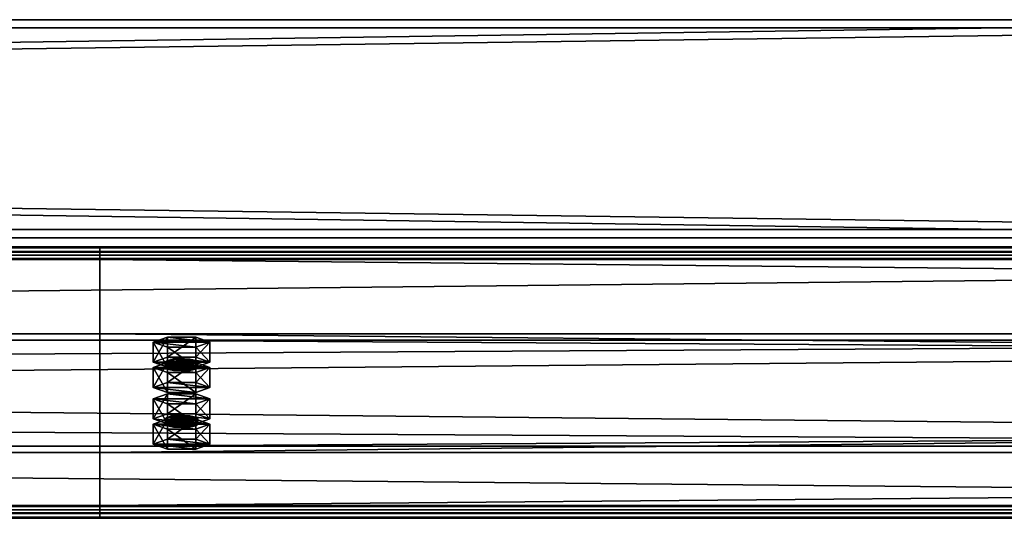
# Model space of a CAD drawing. Header units: millimetres. Extents: x -333 to 67333, y -930 to 39730.
# Tile 450 of 656: x 16071 to 16432, y 15107 to 15290. Entities that reach past the tile are written whole.
import ezdxf

# ---------------------------------------------------------------- set-up
doc = ezdxf.new("R2010")
doc.units = ezdxf.units.MM
for name, color, linetype in [('13', 7, 'Continuous'), ('3', 7, 'Continuous'), ('95', 7, 'Continuous')]:
    doc.layers.add(name, color=color, linetype=linetype)

msp = doc.modelspace()

# ---------------------------------------------------------------- meshes
at = {"layer": '13', "color": 30}
mesh = msp.add_polyface(dxfattribs=at)
corners = [(17300.01, 15203.6, 6663.84), (17300.01, 15131.21, 6648.45), (10500.01, 15131.21, 6648.45), (10500.01, 15203.6, 6663.84), (17300.01, 15172.38, 6454.78), (10500.01, 15172.38, 6454.78), (17300.01, 15111.73, 6441.89), (10500.01, 15111.73, 6441.89), (17300.01, 15109.03, 6454.61), (10500.01, 15109.03, 6454.61), (17300.01, 15107.08, 6454.19), (10500.01, 15107.08, 6454.19), (17300.01, 15110.19, 6439.52), (10500.01, 15110.19, 6439.52), (17300.01, 15174.75, 6453.24), (10500.01, 15174.75, 6453.24), (17300.01, 15133.59, 6646.91), (10500.01, 15133.59, 6646.91), (17300.01, 15202.06, 6661.47), (10500.01, 15202.06, 6661.47), (17300.01, 15204.76, 6648.75), (10500.01, 15204.76, 6648.75), (17300.01, 15206.72, 6649.17), (10500.01, 15206.72, 6649.17)]
mesh.append_faces([[corners[k] for k in face] for face in [(0, 2, 3, 3), (1, 5, 2, 2), (4, 7, 5, 5), (6, 9, 7, 7), (8, 11, 9, 9), (10, 13, 11, 11), (12, 15, 13, 13), (14, 17, 15, 15), (16, 19, 17, 17), (18, 21, 19, 19), (20, 23, 21, 21), (22, 3, 23, 23), (8, 12, 10, 10), (20, 0, 22, 22), (11, 7, 9, 9)]], dxfattribs={"vtx0": -1, "color": 30})
mesh.append_faces([[corners[k] for k in face] for face in [(12, 6, 14, 14), (14, 1, 16, 16), (16, 0, 18, 18), (18, 0, 20, 20), (3, 19, 23, 23), (19, 2, 17, 17), (17, 2, 15, 15), (15, 5, 13, 13), (13, 7, 11, 11)]], dxfattribs={"vtx0": -1, "vtx1": -1, "color": 30})
mesh.append_faces([[corners[k] for k in face] for face in [(12, 8, 6, 6), (14, 6, 4, 4), (14, 4, 1, 1), (16, 1, 0, 0), (19, 3, 2, 2), (15, 2, 5, 5), (13, 5, 7, 7)]], dxfattribs={"vtx0": -1, "vtx2": -1, "vtx3": -1, "color": 30})
mesh.append_faces([[corners[k] for k in face] for face in [(21, 23, 19, 19)]], dxfattribs={"vtx1": -1, "color": 30})
mesh.append_faces([[corners[k] for k in face] for face in [(0, 1, 2, 2), (1, 4, 5, 5), (4, 6, 7, 7), (6, 8, 9, 9), (8, 10, 11, 11), (10, 12, 13, 13), (12, 14, 15, 15), (14, 16, 17, 17), (16, 18, 19, 19), (18, 20, 21, 21), (20, 22, 23, 23), (22, 0, 3, 3)]], dxfattribs={"vtx2": -1, "vtx3": -1, "color": 30})
mesh = msp.add_polyface(dxfattribs=at)
corners = [(22900.01, 15203.6, 6663.84), (22900.01, 15131.21, 6648.45), (16100.01, 15131.21, 6648.45), (16100.01, 15203.6, 6663.84), (22900.01, 15172.38, 6454.78), (16100.01, 15172.38, 6454.78), (22900.01, 15111.73, 6441.89), (16100.01, 15111.73, 6441.89), (22900.01, 15109.03, 6454.61), (16100.01, 15109.03, 6454.61), (22900.01, 15107.08, 6454.19), (16100.01, 15107.08, 6454.19), (22900.01, 15110.19, 6439.52), (16100.01, 15110.19, 6439.52), (22900.01, 15174.75, 6453.24), (16100.01, 15174.75, 6453.24), (22900.01, 15133.59, 6646.91), (16100.01, 15133.59, 6646.91), (22900.01, 15202.06, 6661.47), (16100.01, 15202.06, 6661.47), (22900.01, 15204.76, 6648.75), (16100.01, 15204.76, 6648.75), (22900.01, 15206.72, 6649.17), (16100.01, 15206.72, 6649.17)]
mesh.append_faces([[corners[k] for k in face] for face in [(0, 2, 3, 3), (1, 5, 2, 2), (4, 7, 5, 5), (6, 9, 7, 7), (8, 11, 9, 9), (10, 13, 11, 11), (12, 15, 13, 13), (14, 17, 15, 15), (16, 19, 17, 17), (18, 21, 19, 19), (20, 23, 21, 21), (22, 3, 23, 23), (8, 12, 10, 10), (20, 0, 22, 22), (11, 7, 9, 9)]], dxfattribs={"vtx0": -1, "color": 30})
mesh.append_faces([[corners[k] for k in face] for face in [(12, 6, 14, 14), (14, 1, 16, 16), (16, 0, 18, 18), (18, 0, 20, 20), (3, 19, 23, 23), (19, 2, 17, 17), (17, 2, 15, 15), (15, 5, 13, 13), (13, 7, 11, 11)]], dxfattribs={"vtx0": -1, "vtx1": -1, "color": 30})
mesh.append_faces([[corners[k] for k in face] for face in [(12, 8, 6, 6), (14, 6, 4, 4), (14, 4, 1, 1), (16, 1, 0, 0), (19, 3, 2, 2), (15, 2, 5, 5), (13, 5, 7, 7)]], dxfattribs={"vtx0": -1, "vtx2": -1, "vtx3": -1, "color": 30})
mesh.append_faces([[corners[k] for k in face] for face in [(21, 23, 19, 19)]], dxfattribs={"vtx1": -1, "color": 30})
mesh.append_faces([[corners[k] for k in face] for face in [(0, 1, 2, 2), (1, 4, 5, 5), (4, 6, 7, 7), (6, 8, 9, 9), (8, 10, 11, 11), (10, 12, 13, 13), (12, 14, 15, 15), (14, 16, 17, 17), (16, 18, 19, 19), (18, 20, 21, 21), (20, 22, 23, 23), (22, 0, 3, 3)]], dxfattribs={"vtx2": -1, "vtx3": -1, "color": 30})
at = {"layer": '3', "color": 91}
mesh = msp.add_polyface(dxfattribs=at)
corners = [(16640, 15287, 2983), (16640, 15213, 2983), (11160, 15213, 2983), (11160, 15287, 2983), (16640, 15213, 3057), (11160, 15213, 3057), (16640, 15287, 3057), (11160, 15287, 3057), (16640, 15290, 2980), (16640, 15290, 3060), (11160, 15290, 3060), (11160, 15290, 2980), (16640, 15210, 3060), (11160, 15210, 3060), (16640, 15210, 2980), (11160, 15210, 2980)]
mesh.append_faces([[corners[k] for k in face] for face in [(0, 2, 3, 3), (1, 5, 2, 2), (4, 7, 5, 5), (6, 3, 7, 7), (8, 10, 11, 11), (9, 13, 10, 10), (12, 15, 13, 13), (14, 11, 15, 15)]], dxfattribs={"vtx0": -1, "color": 91})
mesh.append_faces([[corners[k] for k in face] for face in [(9, 6, 12, 12), (6, 8, 0, 0), (0, 8, 1, 1), (12, 4, 14, 14), (4, 12, 6, 6), (14, 1, 8, 8), (11, 3, 15, 15), (3, 10, 7, 7), (7, 10, 5, 5), (15, 2, 13, 13), (2, 15, 3, 3), (13, 5, 10, 10)]], dxfattribs={"vtx0": -1, "vtx1": -1, "color": 91})
mesh.append_faces([[corners[k] for k in face] for face in [(6, 9, 8, 8), (14, 4, 1, 1), (3, 11, 10, 10), (13, 2, 5, 5)]], dxfattribs={"vtx0": -1, "vtx2": -1, "vtx3": -1, "color": 91})
mesh.append_faces([[corners[k] for k in face] for face in [(0, 1, 2, 2), (1, 4, 5, 5), (4, 6, 7, 7), (6, 0, 3, 3), (8, 9, 10, 10), (9, 12, 13, 13), (12, 14, 15, 15), (14, 8, 11, 11)]], dxfattribs={"vtx2": -1, "vtx3": -1, "color": 91})
at = {"layer": '95', "color": 20}
mesh = msp.add_polyface(dxfattribs=at)
corners = [(16124.01, 15141.61, 6599.55), (16124.81, 15142.23, 6596.61), (16124.81, 15144.19, 6597.03), (16124.01, 15143.57, 6599.96), (16127.01, 15142.69, 6594.46), (16127.01, 15144.65, 6594.88), (16130.01, 15142.86, 6593.68), (16130.01, 15144.81, 6594.09), (16133.01, 15142.69, 6594.46), (16133.01, 15144.65, 6594.88), (16135.21, 15142.23, 6596.61), (16135.21, 15144.19, 6597.03), (16136.01, 15141.61, 6599.55), (16136.01, 15143.57, 6599.96), (16135.21, 15140.99, 6602.48), (16135.21, 15142.94, 6602.9), (16133.01, 15140.53, 6604.63), (16133.01, 15142.49, 6605.05), (16130.01, 15140.36, 6605.42), (16130.01, 15142.32, 6605.83), (16127.01, 15140.53, 6604.63), (16127.01, 15142.49, 6605.05), (16124.81, 15140.99, 6602.48), (16124.81, 15142.94, 6602.9), (16119.62, 15143.57, 6599.96), (16124.81, 15145.44, 6591.16), (16124.81, 15152.77, 6592.72), (16119.62, 15150.9, 6601.52), (16135.21, 15145.44, 6591.16), (16135.21, 15152.77, 6592.72), (16140.4, 15143.57, 6599.96), (16140.4, 15150.9, 6601.52), (16135.21, 15141.69, 6608.77), (16135.21, 15149.03, 6610.33), (16124.81, 15141.69, 6608.77), (16124.81, 15149.03, 6610.33), (16119.62, 15134.27, 6597.99), (16124.81, 15136.14, 6589.18), (16124.81, 15143.48, 6590.74), (16119.62, 15141.61, 6599.55), (16135.21, 15136.14, 6589.18), (16135.21, 15143.48, 6590.74), (16140.4, 15134.27, 6597.99), (16140.4, 15141.61, 6599.55), (16135.21, 15132.4, 6606.79), (16135.21, 15139.74, 6608.35), (16124.81, 15132.4, 6606.79), (16124.81, 15139.74, 6608.35), (16124.01, 15162.4, 6501.73), (16124.81, 15163.02, 6498.8), (16124.81, 15164.98, 6499.21), (16124.01, 15164.36, 6502.15), (16127.01, 15163.48, 6496.65), (16127.01, 15165.44, 6497.07), (16130.01, 15163.65, 6495.86), (16130.01, 15165.6, 6496.28), (16133.01, 15163.48, 6496.65), (16133.01, 15165.44, 6497.07), (16135.21, 15163.02, 6498.8), (16135.21, 15164.98, 6499.21), (16136.01, 15162.4, 6501.73), (16136.01, 15164.36, 6502.15), (16135.21, 15161.78, 6504.67), (16135.21, 15163.73, 6505.08), (16133.01, 15161.32, 6506.82), (16133.01, 15163.28, 6507.23), (16130.01, 15161.15, 6507.6), (16130.01, 15163.11, 6508.02), (16127.01, 15161.32, 6506.82), (16127.01, 15163.28, 6507.23), (16124.81, 15161.78, 6504.67), (16124.81, 15163.73, 6505.08), (16119.62, 15164.36, 6502.15), (16124.81, 15166.23, 6493.34), (16124.81, 15173.56, 6494.9), (16119.62, 15171.69, 6503.71), (16135.21, 15166.23, 6493.34), (16135.21, 15173.56, 6494.9), (16140.4, 15164.36, 6502.15), (16140.4, 15171.69, 6503.71), (16135.21, 15162.49, 6510.95), (16135.21, 15169.82, 6512.51), (16124.81, 15162.49, 6510.95), (16124.81, 15169.82, 6512.51), (16119.62, 15155.06, 6500.17), (16124.81, 15156.94, 6491.37), (16124.81, 15164.27, 6492.93), (16119.62, 15162.4, 6501.73), (16135.21, 15156.94, 6491.37), (16135.21, 15164.27, 6492.93), (16140.4, 15155.06, 6500.17), (16140.4, 15162.4, 6501.73), (16135.21, 15153.19, 6508.98), (16135.21, 15160.53, 6510.54), (16124.81, 15153.19, 6508.98), (16124.81, 15160.53, 6510.54)]
mesh.append_faces([[corners[k] for k in face] for face in [(0, 2, 3, 3), (1, 5, 2, 2), (4, 7, 5, 5), (6, 9, 7, 7), (8, 11, 9, 9), (10, 13, 11, 11), (12, 15, 13, 13), (14, 17, 15, 15), (16, 19, 17, 17), (18, 21, 19, 19), (20, 23, 21, 21), (22, 3, 23, 23), (6, 10, 8, 8), (18, 22, 20, 20), (21, 17, 19, 19), (11, 7, 9, 9), (24, 26, 27, 27), (25, 29, 26, 26), (28, 31, 29, 29), (30, 33, 31, 31), (32, 35, 33, 33), (34, 27, 35, 35), (25, 30, 28, 28), (32, 24, 34, 34), (27, 33, 35, 35), (31, 26, 29, 29), (36, 38, 39, 39), (37, 41, 38, 38), (40, 43, 41, 41), (42, 45, 43, 43), (44, 47, 45, 45), (46, 39, 47, 47), (37, 42, 40, 40), (44, 36, 46, 46), (39, 45, 47, 47), (43, 38, 41, 41), (48, 50, 51, 51), (49, 53, 50, 50), (52, 55, 53, 53), (54, 57, 55, 55), (56, 59, 57, 57), (58, 61, 59, 59), (60, 63, 61, 61), (62, 65, 63, 63), (64, 67, 65, 65), (66, 69, 67, 67), (68, 71, 69, 69), (70, 51, 71, 71), (54, 58, 56, 56), (66, 70, 68, 68), (71, 67, 69, 69), (57, 53, 55, 55), (72, 74, 75, 75), (73, 77, 74, 74), (76, 79, 77, 77), (78, 81, 79, 79), (80, 83, 81, 81), (82, 75, 83, 83), (73, 78, 76, 76), (80, 72, 82, 82), (75, 81, 83, 83), (79, 74, 77, 77), (84, 86, 87, 87), (85, 89, 86, 86), (88, 91, 89, 89), (90, 93, 91, 91), (92, 95, 93, 93), (94, 87, 95, 95), (85, 90, 88, 88), (92, 84, 94, 94), (87, 93, 95, 95), (91, 86, 89, 89)]], dxfattribs={"vtx0": -1, "color": 20})
mesh.append_faces([[corners[k] for k in face] for face in [(10, 4, 12, 12), (12, 1, 14, 14), (14, 0, 16, 16), (16, 22, 18, 18), (17, 3, 15, 15), (15, 2, 13, 13), (13, 5, 11, 11), (30, 25, 32, 32), (33, 27, 31, 31), (42, 36, 44, 44), (45, 39, 43, 43), (58, 49, 60, 60), (60, 49, 62, 62), (62, 70, 64, 64), (64, 70, 66, 66), (67, 71, 65, 65), (65, 51, 63, 63), (63, 50, 61, 61), (61, 53, 59, 59), (59, 53, 57, 57), (78, 72, 80, 80), (81, 75, 79, 79), (90, 84, 92, 92), (93, 87, 91, 91)]], dxfattribs={"vtx0": -1, "vtx1": -1, "color": 20})
mesh.append_faces([[corners[k] for k in face] for face in [(10, 6, 4, 4), (12, 4, 1, 1), (14, 1, 0, 0), (16, 0, 22, 22), (17, 21, 23, 23), (17, 23, 3, 3), (15, 3, 2, 2), (13, 2, 5, 5), (11, 5, 7, 7), (32, 25, 24, 24), (31, 27, 26, 26), (42, 37, 36, 36), (43, 39, 38, 38), (58, 54, 52, 52), (58, 52, 49, 49), (62, 49, 48, 48), (62, 48, 70, 70), (65, 71, 51, 51), (63, 51, 50, 50), (61, 50, 53, 53), (78, 73, 72, 72), (79, 75, 74, 74), (90, 85, 84, 84), (91, 87, 86, 86)]], dxfattribs={"vtx0": -1, "vtx2": -1, "vtx3": -1, "color": 20})
mesh.append_faces([[corners[k] for k in face] for face in [(0, 1, 2, 2), (1, 4, 5, 5), (4, 6, 7, 7), (6, 8, 9, 9), (8, 10, 11, 11), (10, 12, 13, 13), (12, 14, 15, 15), (14, 16, 17, 17), (16, 18, 19, 19), (18, 20, 21, 21), (20, 22, 23, 23), (22, 0, 3, 3), (24, 25, 26, 26), (25, 28, 29, 29), (28, 30, 31, 31), (30, 32, 33, 33), (32, 34, 35, 35), (34, 24, 27, 27), (36, 37, 38, 38), (37, 40, 41, 41), (40, 42, 43, 43), (42, 44, 45, 45), (44, 46, 47, 47), (46, 36, 39, 39), (48, 49, 50, 50), (49, 52, 53, 53), (52, 54, 55, 55), (54, 56, 57, 57), (56, 58, 59, 59), (58, 60, 61, 61), (60, 62, 63, 63), (62, 64, 65, 65), (64, 66, 67, 67), (66, 68, 69, 69), (68, 70, 71, 71), (70, 48, 51, 51), (72, 73, 74, 74), (73, 76, 77, 77), (76, 78, 79, 79), (78, 80, 81, 81), (80, 82, 83, 83), (82, 72, 75, 75), (84, 85, 86, 86), (85, 88, 89, 89), (88, 90, 91, 91), (90, 92, 93, 93), (92, 94, 95, 95), (94, 84, 87, 87)]], dxfattribs={"vtx2": -1, "vtx3": -1, "color": 20})

doc.saveas('drawing.dxf')
